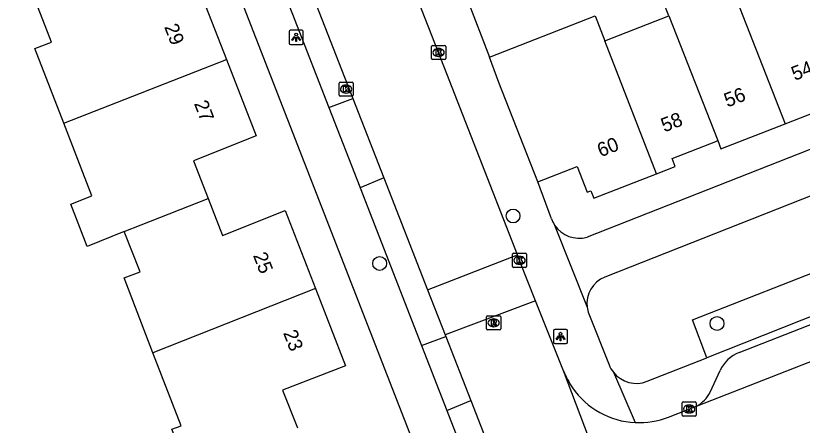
# Model space of a CAD drawing. Extents: x 159689 to 160786, y 387323 to 388339.
# Drawn here: x 159941.8 to 159997.4, y 387643.1 to 387672 of the extents above; entities that cross this region are included whole.
import ezdxf

# ---------------------------------------------------------------- set-up
doc = ezdxf.new("R2010")
doc.units = 0
for name, color, linetype in [('IMGEO_Boom', 7, 'Continuous'), ('IMGEO_Groenvoorziening', 7, 'Continuous'), ('IMGEO_Kolk', 7, 'Continuous'), ('IMGEO_Lichtpunt', 7, 'Continuous'), ('IMGEO_Pand', 7, 'Continuous'), ('IMGEO_Pand_nummerreeks', 7, 'Continuous'), ('IMGEO_Rijbaan_lokaal_open', 7, 'Continuous'), ('IMGEO_Rioolput', 7, 'Continuous'), ('IMGEO_Voetpad_open', 7, 'Continuous')]:
    doc.layers.add(name, color=color, linetype=linetype)

msp = doc.modelspace()

# ---------------------------------------------------------------- linework, layer by layer
at = {"layer": 'IMGEO_Boom'}
for centre in [(159976.946, 387657.896), (159967.508, 387654.541), (159991.379, 387650.297)]:
    msp.add_circle(centre, 0.489, dxfattribs=at)
at = {"layer": 'IMGEO_Groenvoorziening'}
msp.add_lwpolyline([(159990.654, 387647.875), (159989.633, 387650.548), (160000, 387654.602), (160009.656, 387658.378)], dxfattribs=at)
at = {"layer": 'IMGEO_Kolk'}
for p, q in [((159971.179, 387669.028), (159971.179, 387669.88)), ((159971.254, 387669.954), (159972.106, 387669.954)), ((159972.18, 387669.88), (159972.18, 387669.028)), ((159971.667, 387669.734), (159971.692, 387669.734)), ((159972.106, 387668.954), (159971.254, 387668.954)), ((159971.69, 387669.174), (159971.665, 387669.174)), ((159964.637, 387666.438), (159964.637, 387667.29)), ((159964.712, 387667.364), (159965.564, 387667.364)), ((159965.125, 387667.144), (159965.15, 387667.144)), ((159965.638, 387667.29), (159965.638, 387666.438)), ((159965.148, 387666.584), (159965.123, 387666.584)), ((159965.564, 387666.364), (159964.712, 387666.364)), ((159976.907, 387654.332), (159976.907, 387655.184)), ((159976.982, 387655.258), (159977.834, 387655.258)), ((159977.395, 387655.038), (159977.42, 387655.038)), ((159977.908, 387655.184), (159977.908, 387654.332)), ((159977.418, 387654.478), (159977.393, 387654.478)), ((159977.834, 387654.258), (159976.982, 387654.258)), ((159988.91, 387643.824), (159988.91, 387644.676)), ((159988.985, 387644.75), (159989.837, 387644.75)), ((159989.398, 387644.53), (159989.423, 387644.53)), ((159989.911, 387644.676), (159989.911, 387643.824)), ((159989.837, 387643.75), (159988.985, 387643.75)), ((159989.421, 387643.97), (159989.396, 387643.97))]:
    msp.add_line(p, q, dxfattribs=at)
for points in [[(159971.179, 387669.028), (159971.179, 387669.88)], [(159971.254, 387669.954), (159972.106, 387669.954)], [(159972.18, 387669.88), (159972.18, 387669.028)], [(159971.5, 387669.654), (159971.623, 387669.654), (159971.623, 387669.503), (159971.753, 387669.654), (159971.917, 387669.654), (159971.771, 387669.503), (159971.924, 387669.254), (159971.772, 387669.254), (159971.687, 387669.418), (159971.623, 387669.351), (159971.623, 387669.254), (159971.5, 387669.254), (159971.5, 387669.654)], [(159972.106, 387668.954), (159971.254, 387668.954)], [(159964.637, 387666.438), (159964.637, 387667.29)], [(159964.712, 387667.364), (159965.564, 387667.364)], [(159965.638, 387667.29), (159965.638, 387666.438)], [(159964.958, 387667.064), (159965.081, 387667.064), (159965.081, 387666.913), (159965.211, 387667.064), (159965.375, 387667.064), (159965.229, 387666.913), (159965.382, 387666.664), (159965.23, 387666.664), (159965.145, 387666.828), (159965.081, 387666.761), (159965.081, 387666.664), (159964.958, 387666.664), (159964.958, 387667.064)], [(159965.564, 387666.364), (159964.712, 387666.364)], [(159976.907, 387654.332), (159976.907, 387655.184)], [(159976.982, 387655.258), (159977.834, 387655.258)], [(159977.228, 387654.958), (159977.351, 387654.958), (159977.351, 387654.807), (159977.481, 387654.958), (159977.645, 387654.958), (159977.499, 387654.807), (159977.652, 387654.558), (159977.5, 387654.558), (159977.415, 387654.722), (159977.351, 387654.655), (159977.351, 387654.558), (159977.228, 387654.558), (159977.228, 387654.958)], [(159977.908, 387655.184), (159977.908, 387654.332)], [(159977.834, 387654.258), (159976.982, 387654.258)], [(159988.91, 387643.824), (159988.91, 387644.676)], [(159988.985, 387644.75), (159989.837, 387644.75)], [(159989.231, 387644.45), (159989.354, 387644.45), (159989.354, 387644.299), (159989.484, 387644.45), (159989.648, 387644.45), (159989.502, 387644.299), (159989.655, 387644.05), (159989.503, 387644.05), (159989.418, 387644.214), (159989.354, 387644.147), (159989.354, 387644.05), (159989.231, 387644.05), (159989.231, 387644.45)], [(159989.911, 387644.676), (159989.911, 387643.824)], [(159989.837, 387643.75), (159988.985, 387643.75)]]:
    msp.add_lwpolyline(points, dxfattribs=at)
for centre, start, end in [((159971.256, 387669.878), 91.552, 178.448), ((159971.256, 387669.878), 91.552, 178.448), ((159972.104, 387669.878), 1.552, 88.448), ((159972.104, 387669.878), 1.552, 88.448), ((159971.256, 387669.03), 181.552, 268.448), ((159971.256, 387669.03), 181.552, 268.448), ((159972.104, 387669.03), 271.552, 358.448), ((159972.104, 387669.03), 271.552, 358.448), ((159964.714, 387667.288), 91.552, 178.448), ((159964.714, 387667.288), 91.552, 178.448), ((159965.562, 387667.288), 1.552, 88.448), ((159965.562, 387667.288), 1.552, 88.448), ((159964.714, 387666.44), 181.552, 268.448), ((159964.714, 387666.44), 181.552, 268.448), ((159965.562, 387666.44), 271.552, 358.448), ((159965.562, 387666.44), 271.552, 358.448), ((159976.984, 387655.182), 91.552, 178.448), ((159976.984, 387655.182), 91.552, 178.448), ((159977.832, 387655.182), 1.552, 88.448), ((159977.832, 387655.182), 1.552, 88.448), ((159976.984, 387654.334), 181.552, 268.448), ((159976.984, 387654.334), 181.552, 268.448), ((159977.832, 387654.334), 271.552, 358.448), ((159977.832, 387654.334), 271.552, 358.448), ((159988.987, 387644.674), 91.552, 178.448), ((159988.987, 387644.674), 91.552, 178.448), ((159989.835, 387644.674), 1.552, 88.448), ((159989.835, 387644.674), 1.552, 88.448), ((159988.987, 387643.826), 181.552, 268.448), ((159988.987, 387643.826), 181.552, 268.448), ((159989.835, 387643.826), 271.552, 358.448), ((159989.835, 387643.826), 271.552, 358.448)]:
    msp.add_arc(centre, 0.0765, start, end, dxfattribs=at)
for centre, major_axis, ratio, start_param, end_param in [((159971.666, 387669.454), (-0.387, 0.002), 0.722429, 4.712389, 7.853982), ((159971.691, 387669.454), (-0.39, 0.002), 0.717154, 1.570796, 4.712389), ((159965.124, 387666.864), (-0.387, 0.002), 0.722429, 4.712389, 7.853982), ((159965.149, 387666.864), (-0.39, 0.002), 0.717154, 1.570796, 4.712389), ((159977.394, 387654.758), (-0.387, 0.002), 0.722429, 4.712389, 7.853982), ((159977.419, 387654.758), (-0.39, 0.002), 0.717154, 1.570796, 4.712389), ((159989.397, 387644.25), (-0.387, 0.002), 0.722429, 4.712389, 7.853982), ((159989.422, 387644.25), (-0.39, 0.002), 0.717154, 1.570796, 4.712389)]:
    msp.add_ellipse(centre, major_axis=major_axis, ratio=ratio, start_param=start_param, end_param=end_param, dxfattribs=at)
at = {"layer": 'IMGEO_Lichtpunt'}
for p, q in [((159962.007, 387671.019), (159961.199, 387671.019)), ((159962.007, 387671.019), (159961.199, 387671.019)), ((159961.105, 387670.924), (159961.105, 387670.117)), ((159961.105, 387670.924), (159961.105, 387670.117)), ((159962.101, 387670.117), (159962.101, 387670.924)), ((159962.101, 387670.117), (159962.101, 387670.924)), ((159961.199, 387670.023), (159962.007, 387670.023)), ((159961.199, 387670.023), (159962.007, 387670.023)), ((159980.713, 387649.871), (159979.905, 387649.871)), ((159980.713, 387649.871), (159979.905, 387649.871)), ((159979.811, 387649.776), (159979.811, 387648.969)), ((159979.811, 387649.776), (159979.811, 387648.969)), ((159980.807, 387648.969), (159980.807, 387649.776)), ((159980.807, 387648.969), (159980.807, 387649.776)), ((159979.905, 387648.875), (159980.713, 387648.875)), ((159979.905, 387648.875), (159980.713, 387648.875))]:
    msp.add_line(p, q, dxfattribs=at)
for points in [[(159961.479, 387670.588), (159961.518, 387670.56), (159961.33, 387670.298), (159961.292, 387670.325), (159961.479, 387670.588)], [(159961.581, 387670.54), (159961.628, 387670.54), (159961.628, 387670.218), (159961.581, 387670.218), (159961.581, 387670.54)], [(159961.691, 387670.56), (159961.729, 387670.587), (159961.916, 387670.325), (159961.877, 387670.297), (159961.691, 387670.56)], [(159980.185, 387649.44), (159980.224, 387649.412), (159980.036, 387649.15), (159979.998, 387649.177), (159980.185, 387649.44)], [(159980.287, 387649.392), (159980.334, 387649.392), (159980.334, 387649.07), (159980.287, 387649.07), (159980.287, 387649.392)], [(159980.397, 387649.412), (159980.435, 387649.439), (159980.622, 387649.177), (159980.583, 387649.149), (159980.397, 387649.412)]]:
    msp.add_lwpolyline(points, dxfattribs=at)
for centre in [(159961.604, 387670.722), (159980.31, 387649.574)]:
    msp.add_circle(centre, 0.0994, dxfattribs=at)
for centre, start, end in [((159961.199, 387670.924), 90, 180), ((159961.199, 387670.924), 90, 180), ((159962.007, 387670.924), 0, 90), ((159962.007, 387670.924), 0, 90), ((159961.199, 387670.117), 180, 270), ((159961.199, 387670.117), 180, 270), ((159962.007, 387670.117), 270, 0), ((159962.007, 387670.117), 270, 360), ((159979.905, 387649.776), 90, 180), ((159979.905, 387649.776), 90, 180), ((159980.713, 387649.776), 0, 90), ((159980.713, 387649.776), 0, 90), ((159979.905, 387648.969), 180, 270), ((159979.905, 387648.969), 180, 270), ((159980.713, 387648.969), 270, 0), ((159980.713, 387648.969), 270, 360)]:
    msp.add_arc(centre, 0.0946, start, end, dxfattribs=at)
at = {"layer": 'IMGEO_Pand'}
for points in [[(159987.979, 387672.042), (159987.083, 387674.335), (159991.634, 387676.113), (159992.531, 387673.821)], [(159949.019, 387675.301), (159950.037, 387672.689), (159954.555, 387674.393), (159956.672, 387668.948)], [(159992.531, 387673.821), (159996.207, 387664.414)], [(159945.17, 387664.445), (159943.123, 387669.727), (159944.295, 387670.181), (159943.175, 387673.037)], [(159975.269, 387669.112), (159982.766, 387672.042), (159983.445, 387670.27)], [(159983.445, 387670.27), (159987.979, 387672.042)], [(159987.979, 387672.042), (159991.427, 387663.219)], [(159987.094, 387660.879), (159983.445, 387670.27)], [(159945.17, 387664.445), (159956.672, 387668.948)], [(159956.672, 387668.948), (159958.769, 387663.556), (159954.34, 387661.799), (159955.379, 387659.137)], [(159978.693, 387660.315), (159975.948, 387667.34), (159975.269, 387669.112)], [(159996.207, 387664.414), (160000, 387665.896), (160000.692, 387666.166)], [(159949.443, 387656.807), (159946.826, 387655.742), (159945.667, 387658.721), (159947.154, 387659.326), (159945.17, 387664.445)], [(159991.427, 387663.219), (159991.655, 387662.635), (159996.207, 387664.414)], [(159987.094, 387660.879), (159988.419, 387661.397), (159988.2, 387661.958), (159991.297, 387663.168), (159991.427, 387663.219)], [(159978.693, 387660.315), (159981.476, 387661.403), (159982.189, 387659.58), (159982.445, 387659.68), (159982.654, 387659.144), (159987.094, 387660.879)], [(159949.443, 387656.807), (159950.638, 387657.276), (159955.379, 387659.137)], [(159955.379, 387659.137), (159956.397, 387656.527), (159960.827, 387658.271), (159962.968, 387652.766)], [(159951.472, 387648.23), (159949.422, 387653.518), (159950.553, 387653.956), (159949.443, 387656.807)], [(159962.968, 387652.766), (159951.472, 387648.23)], [(159962.968, 387652.766), (159965.091, 387647.305), (159960.636, 387645.587), (159961.686, 387642.919)], [(159955.804, 387640.62), (159953.946, 387639.951), (159952.811, 387642.816), (159953.472, 387643.07), (159951.472, 387648.23)]]:
    msp.add_lwpolyline(points, dxfattribs=at)
at = {"layer": 'IMGEO_Rijbaan_lokaal_open'}
for points in [[(159977.259, 387655.141), (159971.68, 387669.454), (159966.017, 387683.887), (159960.445, 387698.342), (159957.764, 387705.179)], [(159961.231, 387677.45), (159965.619, 387666.211)], [(159963.919, 387665.562), (159965.619, 387666.211)], [(159965.619, 387666.211), (159967.811, 387660.598)], [(159963.919, 387665.562), (159966.104, 387659.956), (159966.129, 387659.893)], [(159967.811, 387660.598), (159966.129, 387659.893)], [(159967.811, 387660.598), (159970.901, 387652.683)], [(159970.901, 387652.683), (159977.259, 387655.141)], [(159978.546, 387651.907), (159977.408, 387654.758), (159977.259, 387655.141)], [(159970.901, 387652.683), (159972.147, 387649.493)], [(159989.929, 387644.451), (160000, 387648.384), (160011.307, 387652.801)], [(159978.546, 387651.907), (159972.147, 387649.493)], [(159980.525, 387646.948), (159978.546, 387651.907)], [(159970.477, 387648.738), (159972.192, 387649.377)], [(159972.147, 387649.493), (159972.192, 387649.377)], [(159972.192, 387649.377), (159973.96, 387644.85)], [(159970.477, 387648.738), (159972.266, 387644.148)], [(159987.067, 387629.663), (159980.525, 387646.948)], [(159972.266, 387644.148), (159973.96, 387644.85)], [(159973.96, 387644.85), (159978.353, 387633.599)], [(159987.95, 387643.678), (159989.929, 387644.451)]]:
    msp.add_lwpolyline(points, dxfattribs=at)
for centre, radius, start, end in [((159985.889, 387649.023), 5.752, 201.1512, 214.6036), ((159985.866, 387649.011), 5.726, 214.63, 267.1839), ((159985.865, 387649.015), 5.73, 267.1998, 291.3397)]:
    msp.add_arc(centre, radius, start, end, dxfattribs=at)
at = {"layer": 'IMGEO_Rioolput'}
for p, q in [((159975.073, 387649.916), (159975.073, 387650.768)), ((159975.148, 387650.842), (159976, 387650.842)), ((159975.561, 387650.622), (159975.586, 387650.622)), ((159976.074, 387650.768), (159976.074, 387649.916)), ((159976, 387649.842), (159975.148, 387649.842)), ((159975.584, 387650.062), (159975.559, 387650.062))]:
    msp.add_line(p, q, dxfattribs=at)
for points in [[(159975.073, 387649.916), (159975.073, 387650.768)], [(159975.148, 387650.842), (159976, 387650.842)], [(159975.662, 387650.54), (159975.41, 387650.542), (159975.41, 387650.142)], [(159975.588, 387650.461), (159975.534, 387650.461), (159975.534, 387650.38)], [(159975.534, 387650.38), (159975.586, 387650.38)], [(159976.074, 387650.768), (159976.074, 387649.916)], [(159976, 387649.842), (159975.148, 387649.842)], [(159975.41, 387650.142), (159975.534, 387650.142), (159975.534, 387650.304), (159975.545, 387650.304)], [(159975.592, 387650.275), (159975.663, 387650.142), (159975.803, 387650.142), (159975.738, 387650.268)]]:
    msp.add_lwpolyline(points, dxfattribs=at)
for centre, radius, start, end in [((159975.15, 387650.766), 0.0765, 91.552, 178.448), ((159975.15, 387650.766), 0.0765, 91.552, 178.448), ((159975.57, 387650.569), 0.19, 274.7715, 282.9687), ((159975.594, 387650.365), 0.0964, 77.0061, 93.1865), ((159975.608, 387650.422), 0.0378, 276.6634, 79.6772), ((159975.661, 387650.43), 0.109, 350.3612, 89.416), ((159975.659, 387650.43), 0.112, 277.5842, 350.9817), ((159975.998, 387650.766), 0.0765, 1.552, 88.448), ((159975.998, 387650.766), 0.0765, 1.552, 88.448), ((159975.15, 387649.918), 0.0765, 181.552, 268.448), ((159975.15, 387649.918), 0.0765, 181.552, 268.448), ((159975.544, 387650.251), 0.0533, 26.0293, 88.6989), ((159975.643, 387650.215), 0.108, 29.5134, 73.7905), ((159975.998, 387649.918), 0.0765, 271.552, 358.448), ((159975.998, 387649.918), 0.0765, 271.552, 358.448)]:
    msp.add_arc(centre, radius, start, end, dxfattribs=at)
for centre, major_axis, ratio, start_param, end_param in [((159975.56, 387650.342), (-0.387, 0.002), 0.722429, 4.712389, 7.853982), ((159975.585, 387650.342), (-0.39, 0.002), 0.717154, 1.570796, 4.712389)]:
    msp.add_ellipse(centre, major_axis=major_axis, ratio=ratio, start_param=start_param, end_param=end_param, dxfattribs=at)
at = {"layer": 'IMGEO_Voetpad_open'}
for points in [[(159988.008, 387595.398), (159930.533, 387742.858), (159933.271, 387743.95), (159930.92, 387750), (159918.022, 387783.189), (159912.569, 387796.796)], [(160036.074, 387677.556), (160000, 387663.396), (159982.18, 387656.4)], [(159959.547, 387676.776), (159963.919, 387665.562)], [(159973.689, 387673.235), (159975.269, 387669.112)], [(159992.956, 387648.254), (160000, 387651.005), (160010.429, 387655.079), (160033.123, 387664.026)], [(160009.656, 387658.378), (160007.828, 387663.165), (160000, 387660.086), (159983.432, 387653.568)], [(159966.129, 387659.893), (159970.477, 387648.738)], [(159979.663, 387657.69), (159978.693, 387660.315)], [(159979.887, 387657.247), (159982.19, 387651.452)], [(160008.962, 387655.077), (160000, 387651.573), (159990.654, 387647.875)], [(159982.312, 387650.985), (159983.745, 387647.372)], [(159986.442, 387646.208), (159990.654, 387647.875)], [(159984.044, 387646.852), (159985.585, 387643.292)], [(159990.889, 387645.43), (159991.593, 387646.966)], [(159972.266, 387644.148), (159976.636, 387632.938)]]:
    msp.add_lwpolyline(points, dxfattribs=at)
for centre, radius, start, end in [((159981.66, 387658.422), 2.127, 200.1206, 213.5257), ((159981.615, 387658.397), 2.075, 213.6449, 285.8081), ((159984.159, 387651.719), 1.987, 111.4696, 187.7082), ((159984.197, 387651.727), 2.025, 187.7973, 201.4844), ((159993.863, 387645.929), 2.495, 111.3083, 155.4506), ((159985.697, 387648.148), 2.101, 201.6903, 218.1075), ((159985.675, 387648.138), 2.077, 218.2517, 291.6834), ((159988.897, 387646.423), 2.225, 297.6177, 333.5051)]:
    msp.add_arc(centre, radius, start, end, dxfattribs=at)

# ---------------------------------------------------------------- texts
at = {"layer": 'IMGEO_Pand_nummerreeks'}
for s, rotation, p in [('29', 291.2487, (159952.252, 387671.265)), ('54', 21.2687, (159996.874, 387667.441)), ('56', 21.2682, (159992.114, 387665.56)), ('27', 291.2487, (159954.359, 387665.846)), ('58', 21.2682, (159987.652, 387663.797)), ('60', 21.2687, (159983.141, 387662.037)), ('25', 291.248, (159958.536, 387655.111)), ('23', 291.248, (159960.668, 387649.628))]:
    msp.add_text(s, height=1, rotation=rotation, dxfattribs=at).set_placement(p)

doc.saveas('drawing.dxf')
